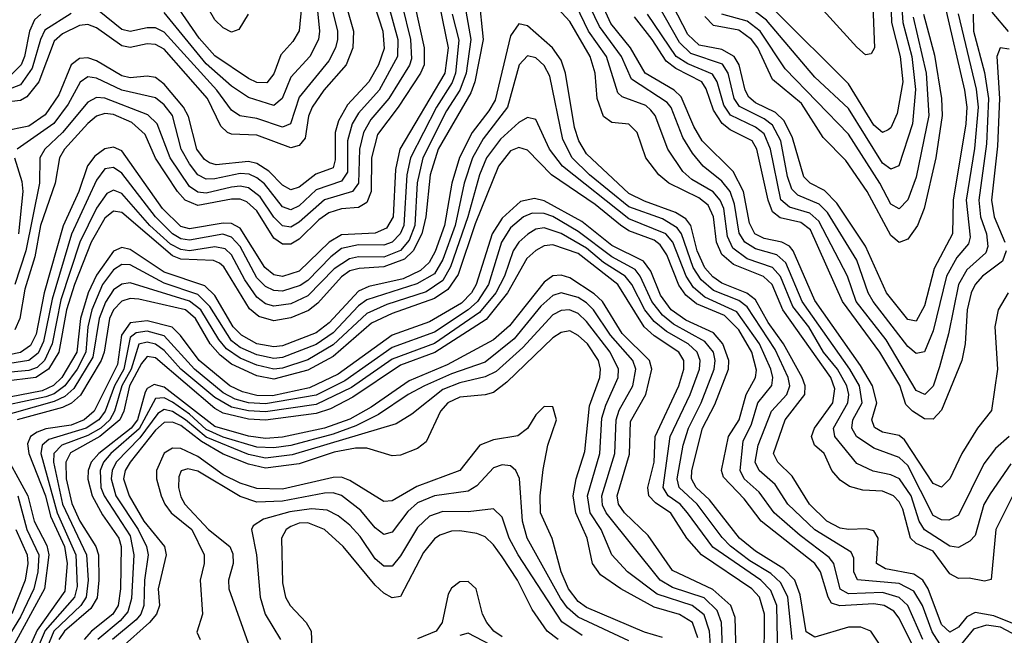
# Model space of a CAD drawing. Header units: inches. Extents: x 501365 to 657855, y 482276 to 547543.
# Tile 620 of 656: x 603888 to 606219, y 514740 to 516197. Entities that reach past the tile are written whole.
import ezdxf

# ---------------------------------------------------------------- set-up
doc = ezdxf.new("R2010")
doc.units = ezdxf.units.IN
doc.header["$MEASUREMENT"] = 0
doc.layers.add('A6501', color=7, linetype='Continuous')

msp = doc.modelspace()

# ---------------------------------------------------------------- linework, layer by layer
at = {"layer": 'A6501', "color": 5}
for points, elevation in [([(605965.9, 516370), (605978.2, 516190), (606000, 516110), (606008.1, 516031.9), (606001.1, 515950), (605968.7, 515851.3), (605950, 515843.3), (605930, 515857.3), (605850, 515986.7), (605770, 516060.4), (605655.7, 516195.7), (605630, 516215.4)], 3440), ([(604428.8, 516210), (604406.7, 516173.3), (604390, 516167.2), (604370, 516177.8), (604350, 516196.5), (604290, 516301.5)], 3380), ([(604974.7, 516250), (604984.9, 516150), (604965.9, 516050), (604956.1, 516023.9), (604878.5, 515890), (604859.5, 515830), (604849.4, 515730), (604840.4, 515690), (604819.9, 515650), (604799, 515630), (604750, 515611.7), (604691.7, 515608.3), (604670, 515602.1), (604650, 515588.4), (604594.1, 515525.9), (604571.6, 515508.4), (604530, 515491.3), (604490, 515484.2), (604454.4, 515494.4), (604432.2, 515512.2), (604371.8, 515611.8), (604360.9, 515620.9), (604347.2, 515627.2), (604270, 515629.7), (604250, 515637.6), (604130, 515740.8), (604110, 515744), (604090, 515726.9), (604057.9, 515670), (604017.8, 515570), (603999.4, 515510), (603980.7, 515410), (603956.6, 515370), (603926.6, 515350), (603850, 515340.2)], 3680), ([(604590.2, 516250), (604598.1, 516170), (604595.4, 516150), (604575.1, 516110), (604530, 516060.9), (604509.9, 516010.2), (604490, 515993.9), (604430, 516012.6), (604390, 516039.4), (604330, 516092.4), (604230, 516214)], 3440), ([(604559.4, 516270), (604549.6, 516170.4), (604535.1, 516144.9), (604506.6, 516113.4), (604490, 516068.8), (604473, 516047), (604450, 516048.1), (604430, 516057.3), (604350, 516110.9), (604313.1, 516153.1), (604250, 516245.2)], 3420), ([(606230.1, 515210), (606198, 515182), (606170, 515145.6), (606110, 515024.1), (606087.4, 515012.6), (606070, 515012.9), (606050, 515023.6), (605990, 515141.4), (605970, 515160.4), (605910, 515182.5), (605868.7, 515210), (605857.9, 515230), (605860, 515250), (605882.3, 515290), (605875.6, 515330), (605853, 515370), (605739.9, 515530), (605701.2, 515621.2), (605680.2, 515640.2), (605630, 515654.1), (605604.6, 515670), (605591.4, 515691.4), (605580.3, 515760.3), (605570, 515790.2), (605550, 515815), (605505.6, 515850), (605480.7, 515880.7), (605457.7, 515917.7), (605430, 515989), (605420.7, 516000.7), (605336.3, 516056.3), (605312.8, 516110), (605260.3, 516180.3), (605227.8, 516250)], 3640), ([(606228.1, 515550), (606204.4, 515510), (606196.6, 515470), (606202.2, 515370), (606188.1, 515271.9), (606155.3, 515230), (606118.2, 515170), (606089.6, 515110.4), (606070, 515090.8), (606050, 515098.8), (605982.7, 515202.7), (605970, 515212.5), (605930, 515220.5), (605911.6, 515231.6), (605905.1, 515250), (605917.1, 515290), (605907, 515330), (605878.3, 515378.3), (605770, 515531.9), (605719.3, 515650), (605710, 515660.8), (605692.4, 515670), (605650, 515678.6), (605628.5, 515690), (605615.3, 515715.3), (605601.4, 515790), (605577.2, 515837.2), (605503.6, 515910), (605484.1, 515944.1), (605454.2, 516014.1), (605437.2, 516030), (605368.5, 516070), (605333.7, 516130), (605287.4, 516187.4), (605256.7, 516256.7)], 3620), ([(605949.1, 516269.1), (605951.9, 516190), (605972.2, 516110), (605978.5, 516050), (605965, 515975), (605950, 515940.7), (605943.7, 515936.4), (605930, 515929.9), (605910, 515946.8), (605850, 516044.7), (605676.9, 516216.9)], 3420), ([(605906.4, 516250), (605911.6, 516130), (605903.8, 516116.2), (605890, 516113.4), (605870, 516131.8), (605750, 516264.6)], 3380), ([(604881.6, 516230), (604902.1, 516130), (604894.8, 516070), (604788.4, 515890), (604778.1, 515841.9), (604771.9, 515730), (604756.6, 515703.4), (604730, 515691.8), (604650, 515687.5), (604620.9, 515670), (604550, 515601.4), (604510, 515588.8), (604490, 515592.8), (604468.2, 515610), (604410, 515703.4), (604390, 515714.1), (604370, 515715.5), (604290, 515702.1), (604270, 515707.5), (604226.1, 515750), (604130, 515886.5), (604110, 515895.1), (604090, 515891.4), (604066.2, 515873.8), (604049, 515851), (604028.5, 515790), (603991.3, 515708.7), (603946.1, 515550), (603927.1, 515452.9), (603914.3, 515425.7), (603890, 515409.4), (603724.8, 515375.2)], 3620), ([(604728.4, 516230), (604747.5, 516170), (604751, 516129), (604737.6, 516090), (604714.9, 516050), (604664.5, 515995.5), (604642.7, 515957.3), (604634.7, 515930), (604635.1, 515864.9), (604630, 515846.2), (604589.1, 515830.9), (604550, 515800.8), (604530, 515794), (604510, 515804.8), (604478.1, 515838.1), (604450, 515856.2), (604430, 515861.1), (604353.6, 515853.6), (604337.9, 515857.9), (604325.8, 515865.8), (604307.9, 515890), (604287.7, 515967.7), (604275.8, 515990), (604230, 516044.4), (604210, 516059.7), (604190, 516063.4), (604150, 516059), (604130, 516064.1), (604070, 516099.5), (604050, 516106.7), (604030, 516105.2), (604010, 516090.2), (603981, 516019), (603948.5, 515971.5), (603910, 515945.1), (603848, 515932)], 3520), ([(604942.1, 516230), (604955.8, 516150), (604944.9, 516070), (604929.7, 516030.3), (604898.8, 515981.2), (604842.5, 515870), (604829.4, 515810.6), (604823.4, 515710), (604810, 515675.2), (604790, 515650.7), (604750, 515634.4), (604690, 515635.3), (604669.2, 515630.9), (604633, 515607), (604570, 515543.5), (604530, 515524.4), (604490, 515518.8), (604470, 515524.7), (604450, 515540), (604420.9, 515580.9), (604390, 515640.2), (604374.5, 515654.5), (604350, 515659.4), (604290, 515650), (604270, 515652.6), (604245.6, 515665.6), (604196.4, 515710), (604130, 515785.7), (604110, 515793.6), (604094.6, 515785.4), (604070, 515751.1), (604031.1, 515670), (603986, 515534), (603965, 515430), (603947.4, 515390), (603930, 515373.7), (603910, 515366.4), (603850, 515361)], 3660), ([(604660.9, 516230), (604678.7, 516170), (604677.2, 516130), (604660.8, 516090), (604608.3, 516030), (604580.4, 515990), (604571.7, 515968.3), (604563.7, 515916.3), (604550, 515898.9), (604530, 515893.9), (604450, 515923.7), (604390, 515926), (604379.9, 515930), (604364.7, 515944.7), (604333.1, 516010), (604230, 516126.8), (604210, 516138.1), (604190, 516139.3), (604150, 516130.9), (604130, 516134.8), (604070, 516177.7), (604050, 516185.3), (604030, 516183), (603990, 516163), (603970, 516145.7), (603933.3, 516050), (603905.6, 516014.4), (603890, 516005.3), (603870, 516002.9)], 3480), ([(604793.2, 516230), (604813.6, 516150), (604815.6, 516104.4), (604811.2, 516088.8), (604762.4, 516010), (604719.4, 515960.6), (604701.7, 515930), (604692.8, 515890), (604690.5, 515810), (604676.1, 515790), (604610, 515770.3), (604550, 515717.3), (604530, 515706), (604510, 515708.9), (604490, 515729.5), (604457.6, 515777.6), (604430, 515799), (604410, 515803.1), (604390, 515800.8), (604330, 515786.3), (604310, 515788.6), (604290, 515802), (604244.3, 515870), (604214, 515950), (604192, 515972), (604090, 516011.3), (604070, 516012.3), (604050, 516001.5), (603990, 515930), (603947.6, 515890), (603936.3, 515870), (603935.5, 515810), (603903.3, 515650), (603877, 515570)], 3560), ([(604823.2, 516230), (604845.9, 516130), (604845.7, 516090), (604837.1, 516070), (604784.1, 515990), (604735.1, 515924.9), (604721.2, 515870), (604720, 515790), (604710, 515763.9), (604690, 515752.6), (604650, 515748.9), (604620, 515740), (604596.7, 515723.3), (604550, 515677.7), (604530, 515665.7), (604510, 515665.2), (604490, 515680.1), (604450, 515744.4), (604426, 515766), (604410, 515772.2), (604390, 515772.1), (604310, 515757.1), (604280.1, 515770), (604261.7, 515790), (604210, 515869.4), (604185.2, 515925.2), (604153.6, 515953.6), (604110, 515972.5), (604090, 515974.7), (604070, 515968.2), (604050, 515950.9), (603994.3, 515890), (603982.4, 515870), (603972.6, 515810), (603938, 515710), (603924.5, 515635.5), (603900.8, 515559.2), (603888.4, 515490), (603877.1, 515462.9)], 3580), ([(604761.3, 516230), (604783.6, 516150), (604782.4, 516110), (604739.1, 516030), (604690, 515975.4), (604674.9, 515950), (604664.3, 515910), (604664.3, 515835.7), (604650, 515815), (604590, 515794.4), (604550, 515756.6), (604530, 515746.4), (604510, 515753.5), (604468, 515808), (604450, 515822.9), (604431.1, 515831.1), (604410, 515832.8), (604350, 515819.8), (604330, 515819.7), (604310, 515829.7), (604290, 515855.6), (604270.4, 515890.4), (604249.7, 515969.7), (604230, 515995.1), (604210, 516012), (604130, 516030), (604070, 516058.7), (604050, 516061.7), (604031.2, 516048.8), (604003.1, 515996.9), (603969.1, 515950.9), (603882.4, 515890)], 3540), ([(604625.8, 516230), (604640.9, 516170), (604640.9, 516150), (604636.1, 516130), (604620.2, 516099.8), (604550, 516013.4), (604529.6, 515950.4), (604510, 515942.6), (604450, 515962.6), (604409.1, 515969.1), (604390, 515983), (604354.7, 516030), (604230, 516167), (604210, 516177.3), (604190, 516177.7), (604150, 516168.8), (604130, 516173.2), (604076.7, 516216.7)], 3460), ([(606248.6, 515090), (606198.6, 514990), (606187.9, 514872.1), (606172.1, 514867.9), (606135.4, 514875.4), (606110, 514874.2), (606090, 514885.1), (606050, 514938.7), (606010, 514957.5), (605996.7, 514970), (605978.2, 515038.2), (605970, 515055.6), (605956.4, 515070), (605930, 515081), (605883.5, 515083.5), (605852.3, 515092.3), (605830, 515107.3), (605810.6, 515130), (605792.5, 515170), (605769.4, 515190), (605762.4, 515210), (605769.6, 515230), (605812.9, 515290), (605817.2, 515322.8), (605808, 515350), (605694.7, 515510), (605669.2, 515570), (605648.8, 515588.8), (605577.5, 515617.5), (605550, 515641.4), (605537.4, 515670), (605530.4, 515730.4), (605517.6, 515757.6), (605495.3, 515775.3), (605424.7, 515810), (605401.2, 515830), (605369.9, 515870), (605349.9, 515929.9), (605330, 515949.9), (605290, 515953.8), (605270, 515967.8), (605254.7, 516010), (605250, 516070), (605238.4, 516110), (605190, 516192.6), (605143.5, 516243.5)], 3680), ([(606234.1, 515145.9), (606185.1, 515074.9), (606170, 515049.2), (606150, 514975.9), (606137.2, 514962.8), (606110, 514947.6), (606090, 514950.8), (606029.6, 514989.6), (606017.2, 515010), (605998.2, 515070), (605970.7, 515110), (605950, 515119.8), (605908.3, 515128.3), (605870, 515146.8), (605817.4, 515210), (605814.3, 515230), (605848, 515290), (605850.3, 515310), (605846.1, 515330), (605824, 515370), (605791, 515410), (605755.9, 515470), (605718.1, 515518.1), (605689, 515589), (605670, 515610.7), (605610, 515631.2), (605576.1, 515656.1), (605563.5, 515683.5), (605554.6, 515750), (605546.5, 515770), (605529.6, 515789.6), (605478.8, 515818.8), (605457.5, 515837.5), (605422.6, 515890), (605392.5, 515970), (605382.3, 515982.3), (605370, 515993.5), (605314.6, 516014.6), (605303.9, 516023.9), (605277.1, 516110), (605234.8, 516170), (605205.5, 516230)], 3660), ([(606109.7, 516210.3), (606152, 516032), (606156.4, 515990), (606148.3, 515891.7), (606128, 515770), (606137.7, 515682.3), (606133.7, 515666.3), (606106.4, 515633.6), (606081.5, 515590), (606050, 515460.5), (606030, 515410.4), (606010, 515406.7), (605990, 515423.5), (605908.2, 515530), (605896.4, 515550), (605870, 515628), (605800.5, 515740.5), (605780.5, 515760.5), (605730, 515781.6), (605715.6, 515795.6), (605705.6, 515825.6), (605689.8, 515910), (605670, 515946.8), (605650, 515961.8), (605591.6, 515991.6), (605579.5, 516010), (605565.1, 516070), (605551.6, 516091.6), (605476.4, 516116.4), (605450, 516143), (605400.1, 516230)], 3540), ([(606078.2, 516230), (606124.4, 516030), (606129.6, 515990), (606127.9, 515950), (606097.4, 515770), (606095.8, 515690), (606052.3, 515607.7), (606030, 515519.5), (606010, 515483.5), (605990, 515487.2), (605940.1, 515550), (605890, 515661.1), (605822.6, 515762.6), (605792.8, 515792.8), (605759.5, 515810), (605744.5, 515824.5), (605717.4, 515917.4), (605697.4, 515957.4), (605677, 515977), (605630, 516000), (605613.7, 516013.7), (605605, 516030), (605591, 516090), (605579.4, 516110), (605550, 516126), (605496.5, 516136.5), (605470, 516161.6), (605434.5, 516230)], 3520), ([(604911.7, 516210), (604928, 516148), (604919.8, 516070), (604911.8, 516048.2), (604875, 515990), (604813, 515870), (604804.4, 515830), (604797.5, 515710), (604789.2, 515690), (604770, 515670.6), (604750, 515662.9), (604690, 515663.9), (604650, 515655.2), (604624.4, 515635.6), (604570, 515579.3), (604552.4, 515567.6), (604510, 515554.4), (604490, 515555.9), (604470, 515565.7), (604450, 515586), (604410, 515660.3), (604390, 515682.2), (604369.1, 515689.1), (604290, 515674.9), (604270, 515678.1), (604250, 515689.8), (604210.1, 515730), (604130, 515833.4), (604110, 515847), (604090, 515843.7), (604070, 515816.9), (604011.1, 515688.9), (603965, 515535), (603944.6, 515435.4), (603932.4, 515407.6), (603910, 515389.9), (603850, 515381.1)], 3640), ([(604010, 516211.2), (603948.1, 516171.9), (603937.5, 516150), (603918, 516082), (603890, 516042.7), (603870, 516035)], 3460), ([(603938.8, 516210), (603923.3, 516196.7), (603911.3, 516170), (603900, 516110), (603892, 516090), (603870, 516067.8)], 3440), ([(606223, 515650), (606214.5, 515625.5), (606166.9, 515590), (606149.8, 515570.2), (606140.3, 515550), (606130.7, 515510), (606126.3, 515430), (606118.3, 515390), (606070, 515273), (606050, 515251.1), (606030, 515252.2), (606001.3, 515270), (605985.8, 515285.8), (605971.1, 515331.1), (605924.2, 515410), (605836, 515530), (605759.6, 515699.6), (605737.1, 515717.1), (605688.1, 515728.1), (605670, 515742), (605659.7, 515770), (605633, 515890), (605621.8, 515910), (605570, 515936.2), (605550.8, 515950.8), (605530, 515982.7), (605512.9, 516032.9), (605502.6, 516050), (605441.4, 516081.4), (605418.4, 516098.4), (605385.6, 516150), (605343.6, 516203.6)], 3580), ([(606144.8, 516210), (606145.6, 516170), (606171.8, 516071.8), (606181.6, 516010), (606176.7, 515903.3), (606158.4, 515770), (606162.5, 515730), (606176.4, 515690), (606180, 515660), (606174.9, 515645.1), (606130, 515605), (606110, 515570), (606086.3, 515453.7), (606065, 515375), (606050, 515329.5), (606030.6, 515309.4), (606010, 515318.9), (605939.1, 515439.1), (605867.8, 515530), (605847.9, 515590), (605780, 515720), (605758.7, 515738.7), (605710, 515753), (605690.1, 515770.1), (605665, 515890), (605650, 515926.7), (605630, 515942.1), (605571, 515971), (605554.6, 515994.6), (605539.4, 516050), (605528.1, 516068.1), (605470, 516092.3), (605441.7, 516110), (605373.9, 516210)], 3560), ([(606027.7, 516210), (606053.2, 516113.2), (606069.9, 516010), (606071.7, 515970), (606056.9, 515870), (606029.1, 515750), (606013.2, 515710), (605990, 515677.3), (605970, 515669.4), (605950, 515686.2), (605894.1, 515790), (605843.2, 515863.2), (605790, 515918.2), (605738.8, 515998.8), (605670, 516055.2), (605635.6, 516130), (605620.6, 516150), (605590, 516171.8), (605530, 516183.4), (605510, 516204.1)], 3480), ([(606002.9, 516202.9), (606033.6, 516070), (606039.9, 515970), (606010, 515824.4), (605990, 515770.5), (605970, 515749.5), (605950, 515760.4), (605923.8, 515810), (605850, 515925.9), (605700.3, 516080.3), (605640.5, 516170), (605610, 516193.6), (605550.1, 516210.1)], 3460), ([(606228.6, 516168.6), (606190, 516214.3)], 3560), ([(606270, 514755.1), (606194.2, 514785.8), (606150, 514793.6), (606130, 514783.5), (606110, 514758.8), (606090, 514747.3), (606070, 514765.7), (606038.5, 514850), (606025.5, 514870), (606004.9, 514884.9), (605937.3, 514897.3), (605916.1, 514910), (605919.8, 514970), (605910, 514987.4), (605891.8, 514991.8), (605850, 514990), (605830, 514993.7), (605798.6, 515010), (605757.3, 515050), (605716.4, 515116.4), (605682.3, 515150), (605672.6, 515170), (605700.4, 515250), (605746.5, 515310), (605747.3, 515330), (605739.9, 515350), (605696.3, 515430), (605659.8, 515479.8), (605630, 515533.8), (605609.5, 515549.5), (605550, 515573.2), (605528.6, 515588.6), (605510, 515609.8), (605491.7, 515650), (605476.5, 515710), (605465.1, 515725.1), (605440.3, 515740.3), (605367.1, 515767), (605330, 515785.8), (605230, 515879.4), (605211.5, 515910), (605201.4, 515941.4), (605180.1, 516070), (605170, 516100.7), (605149.7, 516130), (605090, 516182.3), (605070, 516186.9), (605050, 516158.7), (605013.3, 516006.7), (604999, 515981), (604959.6, 515930), (604929.4, 515870.6), (604911, 515810), (604893.6, 515710), (604871.7, 515648.3), (604857.6, 515622.4), (604837, 515603), (604796.2, 515583.8), (604714.8, 515565.2), (604690, 515554.4), (604620.9, 515479.1), (604590, 515455.8), (604510, 515425.3), (604490, 515422.8), (604450, 515429.4), (604413.1, 515450), (604393.4, 515470), (604350, 515543.8), (604326.6, 515566.6), (604230, 515599.5), (604150, 515652.7), (604130, 515657.6), (604110, 515649.1), (604070, 515592.3), (604050.6, 515550), (604032.5, 515490), (604023.7, 515410), (603988.1, 515350), (603968.7, 515331.3), (603941.2, 515318.8), (603790.4, 515289.6)], 3720), ([(606071.2, 514711.2), (606047.9, 514747.9), (606025.2, 514810), (606004.4, 514844.4), (605970, 514862.8), (605871.3, 514871.3), (605862.4, 514890), (605862.8, 514922.8), (605856.5, 514936.5), (605770, 514989.6), (605706.2, 515050), (605676.6, 515096.6), (605638.2, 515130), (605629.4, 515150), (605636.4, 515190), (605667.6, 515270), (605704, 515310), (605711.1, 515330), (605707, 515350), (605676.1, 515416.1), (605610, 515517.4), (605590, 515532.2), (605530, 515556.2), (605501.1, 515581.1), (605482.4, 515610), (605454.7, 515690), (605444.5, 515704.5), (605410, 515725.1), (605330, 515753.9), (605236.6, 515830), (605196.1, 515870), (605173.6, 515913.6), (605143, 516063), (605130, 516088.5), (605110, 516106.5), (605090, 516111.6), (605070.3, 516089.7), (605042.7, 515990), (604985.4, 515914.6), (604960.4, 515870), (604940.1, 515810), (604919.1, 515710), (604890, 515629.3), (604870, 515595.2), (604828.6, 515571.4), (604710, 515533.9), (604690, 515519.8), (604630, 515455.6), (604590, 515427.9), (604510, 515397.7), (604490, 515395), (604450, 515403.3), (604410, 515421.3), (604390, 515437.1), (604338.4, 515518.4), (604310, 515546.1), (604230, 515573.3), (604150, 515616.4), (604130, 515617.1), (604110, 515604.6), (604084.3, 515570), (604059, 515510), (604049.5, 515470), (604044.9, 515410), (604024.4, 515370), (603995.1, 515330), (603970, 515311.6), (603950, 515304.2), (603810, 515274.3)], 3740), ([(606230, 516126.9), (606209, 516130), (606201.2, 516110), (606207.4, 516010), (606202.5, 515897.5), (606188, 515770), (606194.7, 515730), (606219.9, 515670)], 3580), ([(606026.1, 514730), (605990.7, 514810), (605970, 514829.4), (605930, 514840.8), (605850, 514838.1), (605830, 514849), (605815, 514910), (605803.9, 514923.9), (605735.7, 514975.7), (605674.3, 515030), (605638.4, 515078.4), (605603.3, 515110), (605593.9, 515130), (605600.9, 515199.1), (605620.6, 515239.4), (605635.5, 515290), (605668.7, 515331.3), (605671.1, 515350), (605666.2, 515370), (605639.1, 515430), (605585.6, 515505.6), (605510, 515540.4), (605483, 515563), (605465.7, 515590), (605434.4, 515670), (605417.9, 515690), (605330, 515725.7), (605172.7, 515850), (605142, 515890), (605110, 515960.2), (605090, 515965.4), (605070, 515953.4), (605025.9, 515914.1), (604993.5, 515870), (604976.6, 515830), (604948.6, 515730), (604908.3, 515611.7), (604890, 515579.4), (604850, 515552.8), (604757.3, 515522.7), (604710, 515501.6), (604630, 515427), (604570, 515392.1), (604510, 515371.8), (604490, 515369.4), (604450, 515379), (604410, 515395.6), (604377.8, 515417.8), (604359.6, 515439.6), (604317.2, 515510), (604290.4, 515530.4), (604150, 515573.8), (604130, 515570.7), (604110, 515557.2), (604091.5, 515528.5), (604076.7, 515490), (604061.7, 515398.3), (604016.2, 515323.8), (603995.2, 515304.8), (603970, 515292.9), (603827.3, 515252.7)], 3760), ([(606050, 514617.9), (605970, 514780.3), (605957.1, 514797.1), (605934.6, 514810), (605910, 514814.7), (605829.3, 514809.3), (605810, 514815.6), (605801.6, 514830), (605783.5, 514890), (605770.4, 514910), (605643.3, 515010), (605603, 515063), (605554.4, 515114.4), (605549.5, 515130), (605566.1, 515210), (605590.8, 515250), (605607.8, 515310), (605630.1, 515349.9), (605632.4, 515367.6), (605621.1, 515410), (605590, 515462.9), (605556.8, 515496.8), (605490, 515524), (605464.7, 515544.7), (605448.5, 515568.5), (605420.3, 515640.3), (605404.2, 515664.2), (605390, 515674.9), (605330, 515697.4), (605310, 515710.3), (605250, 515759.8), (605147.3, 515830), (605090, 515888.3), (605070, 515894.4), (605050, 515886.2), (605021.4, 515850), (604966.1, 515713.9), (604926.2, 515593.8), (604901.8, 515558.2), (604870, 515537), (604770, 515501.5), (604721.2, 515478.8), (604630, 515400), (604570, 515367.7), (604490, 515346), (604450, 515354.1), (604390, 515381.4), (604362.6, 515402.6), (604338.9, 515430), (604304.1, 515490), (604280.6, 515510), (604170, 515535.7), (604150, 515536.8), (604130, 515530.3), (604110, 515510.2), (604100.7, 515490), (604088.3, 515410), (604081.1, 515390), (604032.2, 515307.8), (604010.7, 515289.3), (603990, 515279.2), (603882.3, 515250)], 3780), ([(603876.3, 515870), (603893.7, 515813.7), (603896.2, 515790), (603885.2, 515690)], 3540), ([(605985.7, 514625.7), (605902.6, 514750), (605879.3, 514759.3), (605850, 514759.1), (605770, 514735.7), (605750, 514747.8), (605735.8, 514835.8), (605723.1, 514870), (605697.2, 514897.2), (605630, 514939), (605592.3, 514970), (605520.8, 515060.8), (605489.2, 515090), (605478.4, 515110), (605479.2, 515130), (605504.6, 515230), (605533.9, 515286.1), (605565.7, 515370), (605566.3, 515390), (605552.1, 515430), (605530, 515455.9), (605465.3, 515485.3), (605430, 515510.3), (605404.8, 515544.8), (605381.7, 515601.7), (605365.1, 515625.1), (605290, 515662.4), (605218.9, 515718.9), (605130, 515767.9), (605106.4, 515773.6), (605073.5, 515766.5), (605030, 515727.2), (605006.7, 515690), (604968.9, 515570), (604957.5, 515550), (604934, 515526), (604858.2, 515481.8), (604769.8, 515450), (604642.4, 515357.6), (604574.6, 515325.4), (604486.4, 515306.4), (604450, 515307.1), (604415.7, 515315.7), (604386, 515330), (604313, 515390), (604269.1, 515449.1), (604249, 515469), (604190, 515483.9), (604150, 515479.7), (604129.5, 515450.5), (604119.5, 515380.5), (604064.4, 515270), (604040.9, 515250), (604010, 515237.2), (603950, 515228.3), (603930, 515220.6), (603914.3, 515210), (603907.2, 515192.8), (603910.4, 515170), (603949.4, 515070), (603961.5, 515021.5), (603994.1, 514950), (604000.9, 514910), (603995.6, 514844.4), (603930, 514752.1), (603898.5, 514681.5)], 3820), ([(605716.2, 514730), (605706.7, 514830), (605690, 514864.2), (605666.4, 514886.4), (605616.2, 514916.2), (605570.9, 514950.9), (605551, 514971), (605492, 515050), (605449.2, 515090), (605444.5, 515110), (605458.3, 515190), (605471.2, 515230), (605501.3, 515290), (605531.8, 515370), (605534.2, 515390), (605530, 515410), (605510, 515435.2), (605436.1, 515476.1), (605410, 515497.3), (605384.4, 515530), (605357.2, 515590), (605345.2, 515605.2), (605290, 515635.7), (605210, 515695.6), (605150, 515730.8), (605130, 515738.3), (605101.1, 515738.9), (605080.4, 515730), (605050, 515704.1), (605028.8, 515670), (604998.1, 515570), (604971.9, 515530), (604949.7, 515510), (604870, 515457.4), (604770, 515421), (604657.7, 515342.3), (604590, 515308.1), (604470, 515287.4), (604430.2, 515290.2), (604398.7, 515298.7), (604370, 515313.7), (604302.4, 515370), (604230, 515448.3), (604190, 515459.5), (604164, 515456), (604150, 515445), (604134.5, 515370), (604113.1, 515330), (604090.7, 515270), (604075.9, 515250), (604045.8, 515230), (603957.1, 515202.9), (603941.5, 515190), (603938.8, 515170), (603977.3, 515030), (604020.9, 514930), (604024.7, 514855.3), (604017.8, 514830), (603948.7, 514751.3), (603914.1, 514670)], 3840), ([(605682.4, 514690), (605679.9, 514810), (605666.1, 514846.1), (605642.1, 514870), (605528.7, 514948.7), (605469.2, 515030), (605451.7, 515050), (605423.1, 515070), (605411.1, 515090), (605427.6, 515210), (605475.4, 515310), (605497.3, 515370), (605498.9, 515390), (605491.4, 515410), (605470.4, 515430), (605419, 515459), (605390, 515482.6), (605367.9, 515510), (605337.4, 515570), (605321.5, 515590), (605270, 515622.5), (605230, 515655.8), (605170, 515690.9), (605130, 515704.5), (605110, 515701.1), (605090.7, 515689.3), (605070, 515670.5), (605056.6, 515650), (605035.7, 515590), (605015.4, 515550), (604976.4, 515503.6), (604870, 515430.7), (604770, 515393.3), (604673.6, 515326.4), (604590, 515286.1), (604470, 515269.1), (604430, 515271.1), (604390, 515279.8), (604350, 515302.8), (604270, 515369.8), (604230, 515413.6), (604210, 515428.9), (604190, 515433.8), (604170, 515429), (604152.1, 515370), (604130.5, 515330), (604112.9, 515270), (604101.8, 515250), (604080.2, 515230), (604050, 515212.5), (603988, 515190), (603969.2, 515170), (603968.3, 515150), (603990, 515050), (604046.7, 514930), (604050.4, 514870), (604045.9, 514830), (604032.7, 514810), (603969.1, 514750), (603934.4, 514665.6)], 3860), ([(605650.1, 514670), (605651.1, 514790), (605639.6, 514830), (605620.9, 514850), (605501.7, 514930), (605467.4, 514970), (605429.2, 515029.2), (605393.1, 515053.1), (605377.3, 515070), (605374.6, 515090), (605390.3, 515150), (605392.7, 515210), (605448.2, 515330), (605460.3, 515370), (605460.2, 515390), (605448.3, 515410), (605390, 515448.5), (605366.2, 515470), (605303.8, 515570), (605210, 515643.5), (605150, 515664.1), (605130, 515661.5), (605110, 515650.9), (605088.5, 515631.5), (605042.9, 515550), (604992.4, 515487.6), (604870.7, 515409.3), (604790, 515379.3), (604676.9, 515303.1), (604623.8, 515276.2), (604590, 515265), (604470, 515249.3), (604430, 515251.6), (604370, 515265.7), (604350, 515276.4), (604210, 515396.2), (604190, 515399.8), (604176.5, 515383.5), (604148.4, 515330), (604134.5, 515270), (604125.1, 515250), (604078.3, 515210), (604008.5, 515171.5), (603997.5, 515150), (603998.6, 515110), (604011.6, 515051.6), (604030.9, 515010), (604068.2, 514950), (604074.5, 514930), (604076, 514870), (604071.6, 514828.4), (604056.8, 514803.2), (603994.7, 514750), (603981.2, 514730)], 3880), ([(605584.8, 514670), (605581.9, 514781.9), (605571.8, 514810), (605528.5, 514848.5), (605433.2, 514893.2), (605376, 514976), (605319.7, 515030), (605305.4, 515050), (605302.3, 515070), (605331.2, 515168.8), (605334.3, 515245.7), (605370.5, 515310), (605384.6, 515370), (605379, 515390), (605314.5, 515454.5), (605267.5, 515530), (605248.1, 515548.1), (605190, 515585.7), (605170, 515592.3), (605150, 515590.2), (605130, 515575.7), (605047.5, 515472.5), (605010, 515438.8), (604900.4, 515379.6), (604810, 515342.2), (604720.3, 515279.7), (604670, 515251), (604610, 515230.1), (604510, 515208.6), (604470, 515206), (604430, 515210.8), (604350, 515234.3), (604230, 515326.8), (604206.9, 515333.1), (604190, 515323.6), (604185.1, 515314.9), (604167.1, 515250), (604152.4, 515230), (604075.8, 515170), (604057.8, 515150), (604050.2, 515130), (604049.5, 515109.5), (604060.2, 515070), (604084.6, 515024.6), (604122.9, 514970), (604128.8, 514950), (604127, 514850), (604121.7, 514810), (604109.2, 514790), (604058.1, 514750), (604040.8, 514730)], 3920), ([(605552.3, 514690), (605549.3, 514770), (605538.8, 514798.8), (605508.3, 514828.3), (605433.3, 514853.3), (605403.9, 514870), (605276, 515030), (605267.6, 515047.6), (605266.1, 515070), (605296.9, 515170), (605299.8, 515250), (605307.3, 515272.7), (605339.1, 515330), (605346.2, 515370), (605339.6, 515390), (605286.3, 515450), (605246.6, 515510), (605230, 515527), (605210, 515539.1), (605170, 515550.4), (605150, 515543.9), (605121.4, 515518.6), (605058.3, 515441.7), (604990, 515386), (604910, 515358.3), (604846.6, 515330), (604808, 515310), (604737.8, 515262.2), (604684.1, 515235.9), (604630, 515215.8), (604530, 515189.4), (604490, 515183.4), (604450, 515184.9), (604370, 515208.9), (604330, 515227.3), (604290, 515263.6), (604250, 515291.7), (604230, 515302.1), (604210, 515300.3), (604171.5, 515228.5), (604103.8, 515170), (604086.7, 515150), (604078.7, 515130), (604080.3, 515090), (604088, 515070), (604150, 514975.3), (604158.5, 514930), (604152.9, 514827.1), (604144.7, 514795.3), (604126.2, 514773.8), (604073.2, 514730)], 3940), ([(605527.7, 514650), (605521.1, 514750), (605508.4, 514788.4), (605479.7, 514810), (605397.4, 514837.4), (605327.1, 514890), (605289.6, 514930), (605264.7, 514990), (605238.5, 515030), (605231.8, 515070), (605261.5, 515170), (605266.4, 515253.6), (605275.2, 515284.8), (605304.6, 515350), (605305.7, 515370), (605285.5, 515410), (605230, 515482.3), (605210, 515501.7), (605189.9, 515510.1), (605170, 515508.4), (605150, 515498.1), (605079.4, 515420.6), (605015.8, 515364.2), (604990, 515351.8), (604930, 515337.4), (604890, 515321.6), (604816.4, 515263.6), (604779.3, 515240.7), (604533.4, 515166.6), (604470, 515159.3), (604430, 515167.7), (604330, 515209), (604281.1, 515250), (604250, 515269.2), (604230, 515274.2), (604215.5, 515264.5), (604173.1, 515206.9), (604116.9, 515150), (604107.3, 515130), (604104.6, 515110), (604116, 515070), (604168.5, 514990), (604188.7, 514950), (604192.6, 514930), (604184.1, 514870), (604182.4, 514810), (604175.2, 514790), (604163.9, 514776.1), (604107.7, 514730)], 3960), ([(605493.5, 514733.5), (605480.5, 514770), (605450, 514789.1), (605390, 514806.5), (605310.7, 514850), (605263.3, 514883.3), (605244.2, 514910), (605231.4, 514970), (605204.2, 515030), (605198.3, 515070), (605205.3, 515110), (605225.5, 515174.5), (605237.1, 515282.9), (605261.4, 515350), (605263, 515370), (605258.4, 515390), (605232.1, 515430), (605210, 515449.7), (605190, 515460.4), (605170, 515456.8), (605150, 515443.9), (605041.1, 515338.9), (605010, 515314.6), (604990, 515308.9), (604930, 515303.8), (604901.6, 515290), (604884, 515270), (604850, 515197.5), (604830, 515181.6), (604790, 515165.9), (604770, 515164.9), (604710, 515182.6), (604683.1, 515183.1), (604633, 515173), (604550, 515145.7), (604470, 515135.4), (604430, 515144.6), (604370, 515168.9), (604318.8, 515198.8), (604270, 515236.3), (604250, 515244.5), (604230, 515243.3), (604210, 515225.7), (604149.7, 515150), (604138.2, 515130), (604134.2, 515110), (604147.3, 515070), (604182, 515010), (604231.4, 514950), (604235.4, 514930), (604215.8, 514850), (604219.5, 514810), (604212.1, 514790), (604195.5, 514770), (604128.4, 514710)], 3980), ([(605410, 514734.3), (605366.9, 514746.9), (605230, 514805.9), (605210, 514820), (605187, 514850), (605170, 514890), (605148.9, 514968.9), (605120.7, 515030), (605120.3, 515070), (605127.6, 515132.4), (605138.2, 515190), (605159.1, 515250), (605150, 515280.3), (605130, 515281.7), (605110, 515261.8), (605090.4, 515229.6), (605067.7, 515212.3), (605010, 515202.5), (604977.6, 515190), (604930, 515129.6), (604828.3, 515091.8), (604770, 515058), (604750, 515056.5), (604670, 515106.5), (604650, 515113.9), (604630, 515113.4), (604510, 515085.6), (604450, 515087), (604410, 515099.7), (604370, 515119.5), (604310, 515162.8), (604270, 515182.2), (604250, 515183.1), (604230, 515170.9), (604212, 515130), (604212, 515110), (604223.3, 515070), (604231.6, 515050), (604247.2, 515030), (604295.5, 514990), (604325.2, 514930), (604325.2, 514910), (604315.7, 514870), (604321.4, 514790), (604307.3, 514747.3), (604315.8, 514730)], 4020), ([(603841.1, 515190), (603907.8, 515070), (603922.6, 515010), (603952.5, 514952.6), (603957.4, 514930), (603947.2, 514850), (603870.5, 514709.5)], 3780), ([(605330, 514727), (605210, 514782.7), (605184.9, 514804.9), (605168, 514828), (605089.1, 514970), (605078, 515010), (605071.2, 515111.2), (605062.8, 515130), (605050, 515140.6), (605030, 515143.1), (605010, 515135.9), (604970, 515093.3), (604950, 515080.6), (604870, 515070.3), (604830, 515053.3), (604807.1, 515032.9), (604770, 514984), (604750, 514978.2), (604730, 514994.4), (604695.6, 515035.6), (604650, 515070.7), (604630, 515076.7), (604610, 515076), (604510, 515057.4), (604450, 515055.2), (604410, 515068.5), (604310, 515128.5), (604286.2, 515133.8), (604270.9, 515129.1), (604264.9, 515115.1), (604264.4, 515090), (604270, 515067.6), (604279.4, 515050), (604335, 514990), (604385.7, 514950), (604392.9, 514932.9), (604393.7, 514910), (604382.9, 514870), (604383.3, 514850), (604432.9, 514710)], 4040), ([(603883.6, 515070), (603905.3, 514990), (603933.4, 514930), (603931.6, 514890), (603921.6, 514850), (603890, 514783.9), (603845.4, 514710)], 3760), ([(605219.3, 514739.3), (605171.7, 514771.7), (605068, 514930), (605047, 514970), (605030, 515019.5), (605010, 515039.4), (604950, 515032), (604890, 515033.1), (604858.1, 515021.9), (604830, 514995.3), (604790, 514927.6), (604770, 514903.6), (604750, 514903.8), (604730, 514921.1), (604693.8, 514973.8), (604670, 515000.2), (604642.4, 515022.4), (604615.7, 515035.7), (604578.7, 515038.8), (604527.9, 515032.1), (604465.5, 515014.5), (604441, 514999), (604436.8, 514990), (604448.9, 514930), (604457.4, 514830), (604469.6, 514789.6), (604505.3, 514730)], 4060), ([(603879, 514990), (603905.8, 514930), (603908, 514910), (603901.5, 514870), (603870, 514790.5)], 3740), ([(605162.4, 514730), (605137, 514750), (605101, 514801), (605066.2, 514870), (605030, 514925.6), (605010, 514954.1), (604990, 514972.8), (604970, 514980.9), (604930, 514986.9), (604910, 514986.4), (604882.8, 514977.2), (604870, 514968.4), (604844, 514936), (604790, 514831.9), (604770, 514828.8), (604750, 514839.3), (604730, 514858.4), (604653.7, 514950), (604609.5, 514990), (604570, 515006.3), (604550, 515005.4), (604530, 514997.5), (604518.7, 514990), (604507.6, 514970), (604510, 514863.8), (604517.7, 514830), (604528.2, 514810), (604566.6, 514770), (604577.9, 514750), (604579.7, 514710)], 4080), ([(605030, 514736.5), (605010.5, 514750), (604993.7, 514770), (604983.8, 514790), (604968.5, 514850), (604950, 514866.9), (604930, 514866.6), (604910, 514851.7), (604902.6, 514837.4), (604888.1, 514770), (604873.8, 514750), (604830, 514731.8)], 4120), ([(606290, 514716.8), (606210, 514759), (606176.4, 514763.6), (606145.7, 514754.3), (606110, 514711.1)], 3740), ([(605156.6, 514636.6), (604950, 514745.2), (604930, 514739.3)], 4140)]:
    msp.add_lwpolyline(points, dxfattribs=dict(at, elevation=elevation))

doc.saveas('drawing.dxf')
